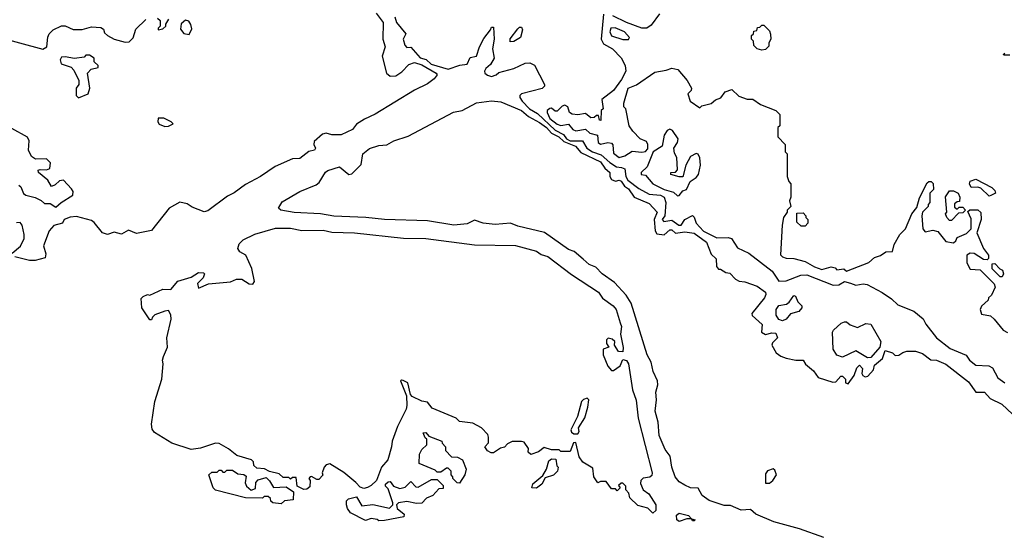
# Model space of a CAD drawing. Extents: x 1861455 to 2058065, y 200073 to 437907.
# Tile 374 of 574: x 1989342 to 1994586, y 319089 to 321810. Entities that reach past the tile are written whole.
import ezdxf

# ---------------------------------------------------------------- set-up
doc = ezdxf.new("R2010")
doc.units = 0

msp = doc.modelspace()

# ---------------------------------------------------------------- linework, layer by layer
at = {"layer": '0CON05XD'}
for points in [[(1989235, 321714.2), (1989465, 321652.5), (1989487.5, 321665), (1989493, 321717), (1989500, 321735), (1989520, 321755), (1989565, 321776.7), (1989585, 321776.7), (1989627, 321757), (1989675, 321756.7), (1989725, 321771.2), (1989775, 321767.5), (1989788.3, 321758.3), (1989795, 321740), (1989810, 321725), (1989845, 321706.7), (1989905, 321690), (1989925, 321692.5), (1989947.6, 321712.4), (1989961.2, 321758.8), (1990015, 321810)], [(1991240.5, 321845), (1991278.8, 321795), (1991277.1, 321705), (1991288.6, 321665), (1991273.8, 321615), (1991295.4, 321525), (1991315, 321509.3), (1991345, 321510.8), (1991378.3, 321531.7), (1991415, 321571.4), (1991445, 321580.9), (1991485, 321568.6), (1991560, 321525), (1991565.8, 321515), (1991550.6, 321495), (1991515, 321468.2), (1991445, 321433.7), (1991235, 321305.9), (1991179.7, 321280.3), (1991136.4, 321253.6), (1991114.1, 321225), (1991055, 321196.7), (1991005, 321195.9), (1990975, 321205.4), (1990955, 321199.1), (1990910, 321160), (1990909.2, 321145), (1990918.2, 321125), (1990913.1, 321115), (1990882.9, 321107.1), (1990835, 321071), (1990795, 321068.8), (1990702.8, 321027.2), (1990625, 320973.4), (1990545, 320931.7), (1990485, 320887.8), (1990449.9, 320870.1), (1990345, 320791.3), (1990325, 320786.3), (1990261, 320811), (1990235, 320829.4), (1990195, 320837.1), (1990139.2, 320805), (1990045, 320686), (1989965, 320671.2), (1989921.2, 320688.8), (1989885, 320667.1), (1989845, 320677.1), (1989810, 320665)], [(1990077, 321817), (1990090, 321805), (1990090, 321775), (1990080, 321765), (1990080, 321755), (1990105, 321760), (1990120, 321775), (1990120, 321785), (1990137, 321813)], [(1991340, 321825), (1991350, 321795), (1991398.6, 321735), (1991385.6, 321705), (1991393.2, 321673.2), (1991405, 321661.9), (1991425, 321664), (1991475, 321605.5), (1991507.9, 321597.9), (1991533.5, 321573.5), (1991625, 321546.3), (1991687, 321567), (1991725, 321573.3), (1991742, 321608), (1991775.3, 321614.7), (1991791.6, 321665), (1991815, 321709.4), (1991850, 321755), (1991855, 321770), (1991865, 321770), (1991869.4, 321705), (1991860, 321655), (1991870, 321605), (1991849.3, 321570.7), (1991825, 321550), (1991817.5, 321535), (1991820, 321525), (1991833.3, 321513.3), (1991855, 321507.5), (1991880, 321515), (1991895, 321527.5), (1991975, 321550), (1992035, 321577.5), (1992059.3, 321579.3), (1992085, 321567.5), (1992136.7, 321465), (1992136.7, 321455), (1992125, 321442.9), (1992015.4, 321414.6), (1992005.6, 321405), (1992005.6, 321395), (1992018.5, 321375), (1992058.4, 321335), (1992100.1, 321310.1), (1992195, 321220.5), (1992237.8, 321197.8), (1992255, 321174.1), (1992275, 321165.1), (1992340, 321165), (1992362.2, 321125), (1992392.7, 321105), (1992439, 321089), (1992485, 321048), (1992521.4, 321025), (1992547.9, 321022.1), (1992565.2, 321015.2), (1992571.4, 320975), (1992581.2, 320955), (1992640.6, 320910.6), (1992695, 320880.8), (1992754.7, 320874.7), (1992774.3, 320865), (1992782.9, 320835), (1992779.2, 320765), (1992764.5, 320745), (1992772.5, 320735), (1992815, 320742.3), (1992853.3, 320715), (1992865, 320714.8), (1992884.8, 320745.2), (1992925.7, 320765.7), (1992935, 320756.9), (1992944.7, 320725), (1992985, 320682.2), (1993055, 320648.3), (1993115, 320649.3), (1993133.5, 320643.5), (1993165.4, 320595), (1993225.5, 320565), (1993350.2, 320470.2), (1993385, 320417.5), (1993425, 320418), (1993501.9, 320448.1), (1993535, 320450.2), (1993674.8, 320394.8), (1993705, 320397.9), (1993735, 320414.3), (1993766.6, 320406.6), (1993795, 320395.2), (1993835, 320402.2), (1993855, 320399.1), (1993935, 320356.9), (1993985, 320322.9), (1994019.8, 320289.8), (1994105, 320257.3), (1994155, 320215.6), (1994167.6, 320187.6), (1994224.5, 320115), (1994298.6, 320058.6), (1994383.1, 320023.1), (1994401.4, 319995), (1994435, 319970), (1994503.8, 319966.2), (1994523.5, 319955), (1994551.9, 319901.9), (1994589.2, 319875)], [(1992451.7, 321838.3), (1992438.8, 321705), (1992451.6, 321681.6), (1992500, 321655), (1992546.4, 321606.4), (1992567.5, 321565), (1992570, 321535), (1992548.3, 321491.7), (1992505, 321432.5), (1992442.5, 321385), (1992450, 321335), (1992440, 321325), (1992438.3, 321271.7), (1992430, 321275), (1992425, 321300), (1992415, 321300), (1992401.7, 321288.3), (1992385, 321287.5), (1992355, 321310), (1992315, 321302), (1992285, 321305.8), (1992271.4, 321315), (1992261.1, 321345), (1992245, 321354.6), (1992231, 321349), (1992205, 321322.2), (1992195, 321321.5), (1992175, 321338.9), (1992165, 321337.3), (1992150.8, 321325), (1992151.5, 321315), (1992165, 321282.6), (1992205, 321252.4), (1992225, 321246.5), (1992265, 321252.5), (1992287.8, 321225), (1992305, 321217.8), (1992356.1, 321226.1), (1992378.8, 321205), (1992420, 321195), (1992423.1, 321155), (1992435, 321146.2), (1992475, 321154.7), (1992495, 321151.9), (1992502.1, 321142.1), (1992505, 321098.1), (1992535, 321075.8), (1992565.7, 321084.3), (1992605, 321110), (1992655, 321103.3), (1992675, 321106.7), (1992688, 321122), (1992688.1, 321145), (1992680, 321160), (1992647.5, 321175), (1992607.5, 321215), (1992587.5, 321245), (1992570, 321335), (1992560, 321345), (1992560, 321365), (1992582.5, 321445), (1992628.3, 321461.7), (1992725, 321530), (1992785, 321540), (1992815, 321552), (1992846.7, 321545), (1992897.5, 321485), (1992920, 321445), (1992918.3, 321431.7), (1992900, 321415), (1992912.5, 321375), (1992965, 321340), (1992975, 321350), (1993025, 321362.5), (1993047.5, 321382.5), (1993076.4, 321393.6), (1993100, 321425), (1993135, 321437.5), (1993173, 321403), (1993217, 321387), (1993246.4, 321386.4), (1993288.3, 321358.3), (1993370, 321325), (1993390, 321305), (1993390, 321245), (1993380, 321235), (1993380, 321185), (1993420, 321145), (1993420, 321105), (1993430, 321095), (1993430, 320975), (1993438.3, 320948.3), (1993450, 320935), (1993450, 320865), (1993442.5, 320845), (1993450, 320815), (1993430, 320795), (1993430, 320785), (1993410, 320755), (1993402.5, 320715), (1993395, 320556.7), (1993405, 320545.8), (1993425, 320540), (1993465, 320536.7), (1993525, 320521.4), (1993575, 320492.5), (1993615, 320478), (1993665, 320493.3), (1993685, 320487.5), (1993695, 320477.5), (1993731.7, 320481.7), (1993745, 320470), (1993777, 320483)], [(1992749.7, 321840.3), (1992705, 321780.8), (1992683.3, 321765), (1992655, 321763.6), (1992575, 321793.9), (1992500.9, 321830.9)], [(1990245, 321730), (1990258.8, 321761.2), (1990254.4, 321784.4), (1990242.5, 321802.5), (1990225, 321806.7), (1990203, 321787), (1990198.8, 321758.8), (1990216.2, 321736.2), (1990245, 321730)], [(1991955, 321692.5), (1991955, 321707.5), (1991995, 321760), (1992005, 321770), (1992015, 321770), (1992020, 321755), (1992010, 321715), (1991975, 321693.3), (1991955, 321692.5)], [(1992585, 321704), (1992590, 321715), (1992564, 321745), (1992513.5, 321766.5), (1992491.1, 321765), (1992484.7, 321744.7), (1992494.2, 321724.2), (1992555, 321704.6), (1992585, 321704)], [(1993295, 321647.5), (1993270, 321655), (1993251.7, 321671.7), (1993250, 321695), (1993240, 321705), (1993240, 321725), (1993250, 321735), (1993251.7, 321748.3), (1993268.3, 321751.7), (1993271.7, 321768.3), (1993285, 321770), (1993295, 321780), (1993305, 321780), (1993335, 321750), (1993341.7, 321731.7), (1993342.5, 321705), (1993333, 321687), (1993331.7, 321668.3), (1993315, 321650), (1993295, 321647.5)], [(1989655, 321392.5), (1989707.5, 321415), (1989716.7, 321445), (1989703.8, 321525), (1989723.9, 321546.1), (1989760, 321555), (1989760, 321565), (1989740, 321585), (1989740, 321605), (1989715, 321620), (1989695, 321620), (1989685, 321610), (1989635, 321602.5), (1989585, 321612.5), (1989565, 321610), (1989557.5, 321595), (1989562.5, 321575), (1989616.4, 321556.4), (1989630.7, 321540.7), (1989657.5, 321485), (1989657.5, 321465), (1989642.5, 321445), (1989642.5, 321405), (1989655, 321392.5)], [(1994615, 321620), (1994585, 321620), (1994580, 321625), (1994588.3, 321631.7)], [(1993625, 319051.2), (1993495, 319097.3), (1993359.2, 319135), (1993262.5, 319175), (1993235, 319200), (1993185, 319197.1), (1993128.3, 319221.7), (1993095, 319221.9), (1993015, 319248), (1992976.7, 319275), (1992955, 319313.3), (1992915, 319315.8), (1992885, 319329.6), (1992855, 319348.2), (1992834.1, 319375), (1992815.8, 319425), (1992807.1, 319485), (1992779.4, 319519.4), (1992748.8, 319595), (1992743.3, 319665), (1992726.5, 319723.5), (1992734.3, 319785), (1992729.5, 319825), (1992741.2, 319865), (1992738.5, 319885), (1992715.3, 319935), (1992705.4, 319985), (1992683.4, 320023.4), (1992599.6, 320299.6), (1992572.8, 320342.8), (1992509.4, 320409.4), (1992444.3, 320455), (1992410.9, 320490.9), (1992376.2, 320505), (1992343, 320533), (1992295.4, 320575.4), (1992265, 320585.6), (1992136.8, 320676.8), (1991995, 320709.2), (1991956.4, 320726.4), (1991875, 320719.2), (1991810, 320725), (1991765, 320741.2), (1991725, 320722.1), (1991654.3, 320715.7), (1991515, 320737.8), (1991285, 320744.5), (1991186.2, 320756.2), (1991015, 320763.5), (1990945, 320776.2), (1990805, 320783.3), (1990734.1, 320794.1), (1990720, 320805), (1990739.9, 320840.1), (1990835, 320894.8), (1990920.8, 320929.2), (1990937.1, 320942.9), (1990971.8, 320998.2), (1990983.2, 321006.8), (1991045, 321025.5), (1991095, 320985.6), (1991111.9, 320988.1), (1991161.9, 321038.1), (1991169.5, 321095), (1991205, 321123.4), (1991255, 321140), (1991297, 321143), (1991335.5, 321165), (1991411.2, 321188.8), (1991653.2, 321316.8), (1991698.1, 321325), (1991775, 321367.5), (1991855, 321377.8), (1991905, 321372.2), (1992015, 321325.2), (1992053, 321293), (1992111.2, 321261.2), (1992147.7, 321235), (1992174.9, 321204.9), (1992214.3, 321185), (1992240.1, 321160.1), (1992302.2, 321135), (1992331.3, 321101.3), (1992435, 321052.8), (1992458.9, 321018.9), (1992486.1, 320995), (1992485.9, 320975), (1992495, 320958), (1992515, 320949), (1992535, 320953.9), (1992545, 320949.1), (1992563.4, 320923.4), (1992585, 320908.7), (1992615.8, 320865), (1992695, 320830.6), (1992737, 320785), (1992722.1, 320745), (1992726.5, 320685), (1992735, 320668.2), (1992775, 320662.9), (1992805, 320690.5), (1992815, 320690.5), (1992835, 320672), (1992885, 320679.3), (1992935, 320671.9), (1993000.8, 320625), (1993025, 320561.2), (1993052.5, 320535), (1993053.3, 320495), (1993065, 320480), (1993075, 320480), (1993103, 320463), (1993125, 320460), (1993155, 320427.5), (1993175, 320417.5), (1993205, 320413.3), (1993270.5, 320390.5), (1993315, 320357.5), (1993316.7, 320345), (1993308.3, 320328.3), (1993242.5, 320245), (1993243.6, 320233.6), (1993296.7, 320185), (1993292.5, 320145), (1993315, 320132.5), (1993348.3, 320141.7), (1993369.3, 320139.3), (1993377.5, 320115), (1993352, 320088), (1993348.8, 320075), (1993372, 320035), (1993396.6, 320016.6), (1993425, 320007.1), (1993476.2, 319996.2), (1993515, 319996.7), (1993527.5, 319975), (1993569.7, 319939.7), (1993595, 319904), (1993672.2, 319877.8), (1993688.8, 319881.2), (1993715, 319910), (1993725, 319910), (1993740, 319895), (1993740, 319875), (1993755, 319870), (1993787.5, 319915), (1993800, 319955), (1993815, 319970), (1993831.7, 319951.7), (1993827.5, 319925), (1993832.5, 319915), (1993845, 319906.7), (1993859.3, 319910.7), (1993890, 319945), (1993895, 319970), (1993937.5, 320005), (1993952.5, 320047.5), (1993990, 320035), (1994005, 320020), (1994025, 320022.5), (1994045, 320037.5), (1994067, 320043), (1994113.6, 320043.6), (1994150.7, 320030.7), (1994195, 319997.5), (1994225, 319996), (1994274.2, 319974.2), (1994395, 319881.2), (1994435, 319826.2), (1994480, 319825), (1994511.4, 319791.4), (1994572.2, 319762.2), (1994745, 319600)], [(1990115, 321240), (1990135, 321242.5), (1990160, 321255), (1990150, 321265), (1990110, 321285), (1990080, 321285), (1990077.5, 321265), (1990085, 321252.5), (1990115, 321240)], [(1989337.7, 320927.7), (1989349.4, 320919.4), (1989363.6, 320883.6), (1989374.4, 320874.4), (1989425, 320862.5), (1989457, 320847), (1989475, 320830), (1989505, 320830), (1989535, 320810), (1989562.5, 320835), (1989625.7, 320875), (1989627.1, 320895), (1989618.9, 320908.9), (1989575, 320954), (1989555, 320951.2), (1989530.7, 320929.3), (1989511.7, 320921.7), (1989492.5, 320955), (1989442.5, 320995), (1989441.7, 321008.3), (1989451.7, 321011.7), (1989485, 321010), (1989503.6, 321016.4), (1989506.6, 321046.6), (1989485, 321068), (1989427, 321067), (1989405, 321080), (1989390, 321115), (1989393.8, 321165), (1989384.2, 321184.2), (1989300.7, 321230.7)], [(1992845, 320871.6), (1992855, 320872.5), (1992875, 320897.1), (1992894.3, 320905.7), (1992912.7, 320947.3), (1992945, 320968.6), (1992957.5, 320985), (1992969.1, 321035), (1992964.5, 321074.5), (1992955, 321093.8), (1992945, 321097.1), (1992915, 321080), (1992889.3, 321035), (1992875, 320973.3), (1992855, 320972), (1992810, 320985), (1992810, 320995), (1992835, 320997.5), (1992845, 321010), (1992841.4, 321075), (1992829.4, 321099.4), (1992825.5, 321125), (1992845.5, 321155), (1992848.8, 321175), (1992818.6, 321218.6), (1992805, 321225.5), (1992791.5, 321218.5), (1992775.5, 321195), (1992764.4, 321135.6), (1992716.2, 321105), (1992684.2, 321025.8), (1992652, 320995), (1992652.5, 320985), (1992675, 320980.6), (1992715, 320934.6), (1992774.5, 320905), (1992825, 320890.4), (1992845, 320871.6)], [(1993777, 320483), (1993865, 320516.7), (1993895, 320542.5), (1993927, 320553), (1993955, 320572.5), (1993990, 320575), (1993998.8, 320611.2), (1994030, 320665), (1994060, 320695), (1994093.3, 320775), (1994120.7, 320809.3), (1994135, 320860), (1994175, 320940), (1994185, 320947.5), (1994197, 320947), (1994207, 320937), (1994210, 320905), (1994190, 320885), (1994190, 320835), (1994180, 320825), (1994180, 320815), (1994150, 320785), (1994147.5, 320765), (1994152.5, 320695), (1994165, 320680), (1994205, 320687.5), (1994231.7, 320681.7), (1994275, 320627.5), (1994315, 320620), (1994328.3, 320631.7), (1994335, 320650), (1994385, 320670), (1994410, 320695), (1994409.3, 320749.3), (1994391.7, 320788.3), (1994402.5, 320797.5), (1994445, 320797.5), (1994461.7, 320781.7), (1994462.5, 320745), (1994440, 320675), (1994475, 320590), (1994502.5, 320555), (1994501.7, 320538.3), (1994495, 320530), (1994475, 320532.5), (1994425, 320563.3), (1994403.6, 320566.4), (1994387.5, 320555), (1994387.5, 320515), (1994405, 320480), (1994457, 320477), (1994531.7, 320401.7), (1994537.5, 320385), (1994518.3, 320341.7), (1994501.7, 320328.3), (1994500, 320315), (1994465, 320283.8), (1994456.9, 320265), (1994465, 320241.4), (1994512, 320232), (1994532.5, 320215), (1994580, 320155), (1994603, 320143)], [(1994505, 320870), (1994461.7, 320911.7), (1994445, 320917.5), (1994410, 320915), (1994400, 320935), (1994405, 320950), (1994435, 320960), (1994520, 320915), (1994535, 320900), (1994540, 320885), (1994515, 320872.5), (1994505, 320870)], [(1994305, 320740), (1994295, 320740), (1994280, 320755), (1994272.5, 320775), (1994280, 320785), (1994273.6, 320866.4), (1994295, 320897.5), (1994315, 320897.5), (1994340, 320885), (1994350, 320865), (1994348.3, 320841.7), (1994335, 320840), (1994321.7, 320828.3), (1994321.7, 320811.7), (1994335, 320800), (1994345, 320810), (1994365, 320810), (1994380, 320795), (1994365, 320780), (1994341.7, 320778.3), (1994305, 320740)], [(1989810, 320665), (1989784.1, 320674.1), (1989739.7, 320729.7), (1989725, 320740), (1989645, 320762), (1989611.7, 320758.3), (1989580, 320745), (1989570, 320725), (1989525, 320713.3), (1989498.8, 320685), (1989470, 320605), (1989481.7, 320561.7), (1989478.3, 320541.7), (1989425, 320527.5), (1989395, 320527.5), (1989317, 320547)], [(1993525, 320710), (1993505, 320710), (1993481.7, 320731.7), (1993481.7, 320778.3), (1993515, 320780), (1993530, 320765), (1993530, 320755), (1993540, 320745), (1993540, 320725), (1993525, 320710)], [(1989302.5, 320565), (1989347.3, 320602.7), (1989365.8, 320644.2), (1989366, 320665), (1989355.8, 320715.8), (1989345, 320730), (1989325, 320728)], [(1992715, 319180), (1992687, 319207), (1992635, 319222.5), (1992591.7, 319261.7), (1992587, 319287), (1992570, 319305), (1992570, 319325), (1992555, 319340), (1992545, 319340), (1992531.7, 319328.3), (1992540, 319315), (1992525, 319300), (1992515, 319310), (1992495, 319310), (1992465, 319350), (1992435, 319350), (1992421.7, 319341.7), (1992400, 319375), (1992395, 319420), (1992342, 319452), (1992321.7, 319481.7), (1992305, 319557.5), (1992292.5, 319555), (1992275, 319510), (1992225, 319510), (1992215, 319517.5), (1992175, 319517.5), (1992135, 319530), (1992105, 319507.5), (1992065, 319492.5), (1992050, 319505), (1992052.5, 319525), (1992028.3, 319558.3), (1992015, 319563.3), (1991965, 319562.5), (1991940.7, 319549.3), (1991925, 319532.5), (1991902.5, 319527.5), (1991865, 319502.5), (1991853, 319503), (1991833.3, 319513.3), (1991820, 319535), (1991840, 319555), (1991840, 319585), (1991835, 319600), (1991802.5, 319635), (1991755, 319660), (1991685, 319670), (1991667, 319687), (1991540, 319740), (1991515, 319772.5), (1991485, 319777.5), (1991433, 319803), (1991423, 319813), (1991410, 319875), (1991385, 319887.5), (1991375, 319890), (1991370, 319885), (1991403.3, 319805), (1991403.8, 319755), (1991400, 319735), (1991355, 319642.5), (1991326.2, 319565), (1991322, 319535), (1991303.3, 319465), (1991270, 319425), (1991242.5, 319355), (1991215, 319327.5), (1991195, 319317.5), (1991175, 319312.5), (1991155, 319320), (1991133.3, 319345), (1991068.3, 319398.3), (1990995, 319444.3), (1990975, 319438), (1990964.5, 319425.5), (1990953.3, 319395), (1990956.7, 319383.3), (1990935, 319360), (1990925, 319360), (1990897, 319377), (1990890, 319375), (1990882.5, 319365), (1990890, 319355), (1990888.3, 319321.7), (1990871.7, 319308.3), (1990855, 319307.5), (1990820, 319325), (1990815, 319370), (1990795, 319370), (1990785, 319362.5), (1990775, 319370), (1990745, 319370), (1990725, 319390), (1990673, 319403), (1990647, 319417), (1990605, 319420), (1990590, 319435), (1990587.5, 319455), (1990577.5, 319465), (1990498.3, 319488.3), (1990455, 319523.8), (1990405, 319551.2), (1990385, 319553.8), (1990305, 319526.7), (1990255, 319520), (1990153, 319553), (1990060.7, 319610.7), (1990048.3, 319628.3), (1990044.1, 319654.1), (1990061.4, 319775), (1990100, 319895), (1990106.7, 319976.7), (1990102.5, 319995), (1990107.5, 320015), (1990130, 320065), (1990126.2, 320115), (1990150, 320215), (1990147, 320237), (1990135, 320260), (1990115, 320257.5), (1990063, 320237), (1990050, 320225), (1990045, 320210), (1990035, 320210), (1989992.5, 320275), (1989990, 320325), (1990000, 320335), (1990023.6, 320346.4), (1990035, 320342.5), (1990105, 320373.3), (1990147, 320373), (1990183.9, 320416.1), (1990255, 320437.5), (1990295, 320462.5), (1990321.7, 320461.7), (1990327.5, 320455), (1990320, 320435), (1990290, 320405), (1990295, 320380), (1990348.3, 320401.7), (1990465, 320413.3), (1990497, 320427), (1990525, 320426.7), (1990565, 320402.5), (1990585, 320400), (1990592.5, 320415), (1990578.9, 320485), (1990546, 320555), (1990515, 320573.8), (1990505, 320590), (1990512, 320615), (1990533.3, 320636.7), (1990595, 320666.4), (1990705, 320699.3), (1990785, 320699.6), (1990845, 320687.1), (1990958.4, 320688.4), (1991005, 320678), (1991125.3, 320674.7), (1991385.8, 320645.8), (1991505, 320643.9), (1991765, 320610), (1991983.4, 320606.6), (1992095, 320576.7), (1992118.9, 320558.9), (1992155, 320548.2), (1992281.4, 320451.4), (1992425, 320357.5), (1992446.4, 320326.4), (1992504, 320285), (1992520, 320265), (1992540.6, 320195), (1992547.3, 320175), (1992542.5, 320135), (1992557, 320063), (1992555, 320040), (1992531.7, 320041.7), (1992510, 320075), (1992512.5, 320095), (1992497.7, 320107.7), (1992477, 320113), (1992467.5, 320105), (1992467.5, 320085), (1992480, 320065), (1992450, 320055), (1992450, 320025), (1992473.9, 319963.9), (1992495, 319940), (1992505, 319940), (1992540, 319965), (1992555, 320000), (1992575, 319993.3), (1992585, 319976.7), (1992607, 319837), (1992625, 319782.5), (1992636.8, 319686.8), (1992710.8, 319395), (1992709.2, 319380.8), (1992697.7, 319372.3), (1992662.3, 319367.7), (1992651.2, 319355), (1992649.3, 319339.3), (1992662.5, 319305), (1992693.9, 319283.9), (1992730, 319225), (1992730, 319195), (1992715, 319180)], [(1994575, 320440), (1994565, 320440), (1994521.7, 320481.7), (1994521.7, 320508.3), (1994535, 320510), (1994561.7, 320481.7), (1994577.5, 320475), (1994582.5, 320455), (1994575, 320440)], [(1993405, 320206), (1993385, 320213.3), (1993371.2, 320235), (1993371.4, 320265), (1993385, 320286.9), (1993426.4, 320293.6), (1993441.2, 320305), (1993465, 320340), (1993475, 320337.5), (1993486, 320306), (1993507.5, 320285), (1993508.8, 320275), (1993491.2, 320255), (1993447.1, 320242.9), (1993425, 320214), (1993405, 320206)], [(1993858.3, 320008.3), (1993795, 320046.2), (1993725, 320012.5), (1993695, 320023.3), (1993674, 320055), (1993672, 320145), (1993676.2, 320155), (1993717.7, 320192.3), (1993735, 320200), (1993745, 320200), (1993764.6, 320184.6), (1993805, 320169.2), (1993848.3, 320191.7), (1993875, 320187.5), (1993928.8, 320095), (1993922.5, 320065), (1993875, 320010), (1993858.3, 320008.3)], [(1992293.1, 319603.1), (1992315, 319604), (1992321.2, 319615), (1992318.8, 319635), (1992351.7, 319688.3), (1992368, 319745), (1992373.9, 319783.9), (1992365, 319793.8), (1992345, 319787.1), (1992334.5, 319775), (1992313.1, 319695), (1992277.5, 319625), (1992281.5, 319611.5), (1992293.1, 319603.1)], [(1991685, 319340), (1991671.7, 319341.7), (1991650, 319365), (1991650, 319375), (1991640, 319385), (1991640, 319405), (1991625, 319420), (1991615, 319420), (1991585, 319400), (1991565, 319400), (1991555, 319410), (1991470, 319445), (1991472.5, 319495), (1991485, 319520), (1991510, 319545), (1991510, 319575), (1991501.7, 319581.7), (1991491.7, 319608.3), (1991505, 319610), (1991521.7, 319591.7), (1991590, 319565), (1991593, 319553), (1991610, 319535), (1991610, 319515), (1991641.7, 319481.7), (1991675, 319480), (1991700, 319465), (1991720, 319415), (1991712.5, 319385), (1991685, 319340)], [(1992095, 319313.8), (1992070, 319315), (1992075, 319337.5), (1992128.3, 319381.7), (1992147.5, 319415), (1992160.7, 319459.3), (1992175, 319470), (1992198.3, 319468.3), (1992203, 319433), (1992210, 319425), (1992207.5, 319405), (1992185, 319382.5), (1992141.7, 319368.3), (1992122.5, 319335), (1992095, 319313.8)], [(1990735, 319230), (1990690, 319235), (1990680, 319245), (1990678.3, 319258.3), (1990665, 319270), (1990645, 319270), (1990635, 319260), (1990545, 319263.3), (1990385, 319303.8), (1990373.3, 319315), (1990350, 319385), (1990365, 319400), (1990395, 319400), (1990405, 319410), (1990415, 319410), (1990425, 319400), (1990435, 319400), (1990445, 319410), (1990475, 319410), (1990505, 319390), (1990537, 319387), (1990548.3, 319378.3), (1990543, 319343), (1990550, 319325), (1990575, 319302.5), (1990598.3, 319311.7), (1990600, 319345), (1990611.7, 319358.3), (1990655, 319370), (1990673, 319353), (1990695, 319317.5), (1990761.7, 319321.7), (1990800, 319295), (1990798.3, 319251.7), (1990753, 319247), (1990735, 319230)], [(1993315, 319340), (1993335, 319341.2), (1993353.3, 319355), (1993372.5, 319385), (1993365, 319410), (1993355, 319417.5), (1993325, 319406.7), (1993315, 319390), (1993315, 319340)], [(1991255, 319140), (1991247, 319147), (1991215, 319152.5), (1991185, 319142.5), (1991105, 319182.5), (1991087.5, 319205), (1991082.5, 319225), (1991083, 319247), (1991093, 319257), (1991137, 319267), (1991165, 319220), (1991223.6, 319226.4), (1991311.7, 319208.3), (1991330, 319225), (1991330, 319235), (1991305, 319310), (1991290, 319325), (1991290, 319335), (1991305, 319347.5), (1991315, 319350), (1991333.8, 319323.8), (1991367, 319313), (1991395, 319320), (1991425, 319350), (1991451.7, 319321.7), (1991465, 319320), (1991535, 319360), (1991565, 319360), (1991598.3, 319328.3), (1991598.3, 319311.7), (1991575, 319310), (1991542.5, 319275), (1991509.3, 319260.7), (1991485, 319233.8), (1991455, 319232.5), (1991405, 319243.8), (1991360, 319235), (1991350, 319225), (1991352.5, 319205), (1991390, 319175), (1991388.3, 319161.7), (1991285, 319142.5), (1991255, 319140)], [(1992855, 319136.7), (1992842.5, 319145), (1992840, 319170), (1992855, 319181.2), (1992905, 319167.5), (1992920, 319150), (1992940, 319145), (1992935, 319140), (1992925, 319140), (1992920, 319150), (1992895, 319150), (1992855, 319136.7)]]:
    msp.add_lwpolyline(points, dxfattribs=at)

doc.saveas('drawing.dxf')
